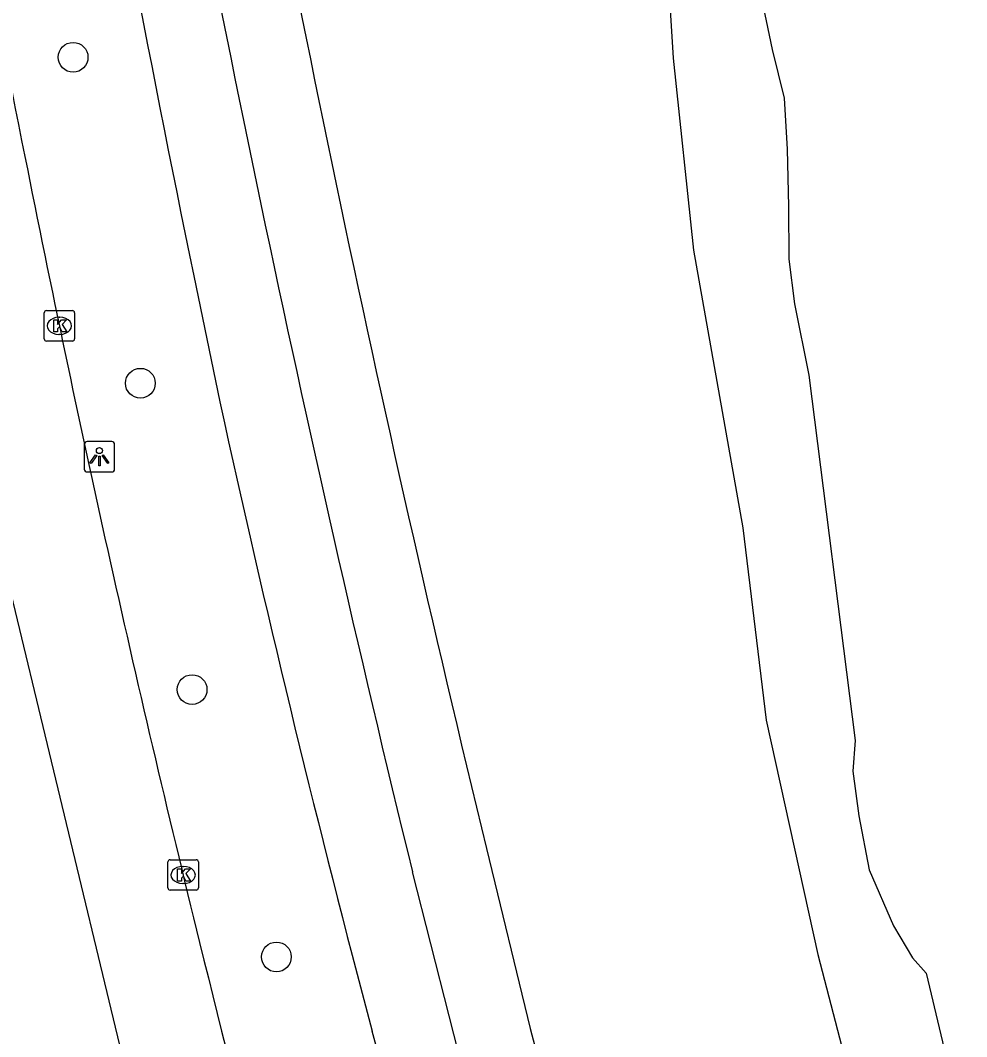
# Model space of a CAD drawing. Extents: x 158038 to 159242, y 380133 to 381214.
# Drawn here: x 159026.48 to 159057.58, y 381144.26 to 381177.65 of the extents above; entities that cross this region are included whole.
import ezdxf

# ---------------------------------------------------------------- set-up
doc = ezdxf.new("R2010")
doc.units = 0
for name, color, linetype in [('IMGEO_Berm_groen', 7, 'Continuous'), ('IMGEO_Boom', 7, 'Continuous'), ('IMGEO_Fietspad_gesloten', 7, 'Continuous'), ('IMGEO_Kolk', 7, 'Continuous'), ('IMGEO_Lichtpunt', 7, 'Continuous'), ('IMGEO_Rijbaan_regionaal_gesloten', 7, 'Continuous'), ('IMGEO_Voetpad_open', 7, 'Continuous'), ('IMGEO_Waterloop', 7, 'Continuous')]:
    doc.layers.add(name, color=color, linetype=linetype)

msp = doc.modelspace()

# ---------------------------------------------------------------- linework, layer by layer
at = {"layer": 'IMGEO_Berm_groen'}
msp.add_lwpolyline([(159048.163, 381179.27), (159047.758, 381179.237), (159047.933, 381176.398), (159048.599, 381170.091), (159050.224, 381160.975), (159050.987, 381154.652), (159052.69, 381146.959), (159053.76, 381142.825), (159054.087, 381141.073), (159054.488, 381138.664)], dxfattribs=at)
at = {"layer": 'IMGEO_Boom'}
for centre in [(159028.215, 381176.431), (159030.425, 381165.724), (159032.125, 381155.66), (159034.895, 381146.877)]:
    msp.add_circle(centre, 0.489, dxfattribs=at)
at = {"layer": 'IMGEO_Fietspad_gesloten'}
for points in [[(159044.413, 381130.3), (159043.58, 381133.117), (159039.366, 381149.673)], [(159042.289, 381128.833), (159038.038, 381144.445)]]:
    msp.add_lwpolyline(points, dxfattribs=at)
for centre, radius, start, end in [((159688.515, 381308.585), 668.317, 189.898595, 193.755516), ((159812.902, 381329.351), 796.968, 190.324356, 191.943191), ((159506.051, 381268.678), 484.221, 192.43312, 194.86617)]:
    msp.add_arc(centre, radius, start, end, dxfattribs=at)
at = {"layer": 'IMGEO_Kolk'}
for p, q in [((159027.339, 381168.11), (159028.191, 381168.11)), ((159027.264, 381167.184), (159027.264, 381168.036)), ((159027.752, 381167.89), (159027.777, 381167.89)), ((159028.265, 381168.036), (159028.265, 381167.184)), ((159028.191, 381167.11), (159027.339, 381167.11)), ((159027.775, 381167.33), (159027.75, 381167.33)), ((159031.405, 381150.072), (159032.257, 381150.072)), ((159031.33, 381149.146), (159031.33, 381149.998)), ((159031.818, 381149.852), (159031.843, 381149.852)), ((159032.331, 381149.998), (159032.331, 381149.146)), ((159032.257, 381149.072), (159031.405, 381149.072)), ((159031.841, 381149.292), (159031.816, 381149.292))]:
    msp.add_line(p, q, dxfattribs=at)
for points in [[(159027.339, 381168.11), (159028.191, 381168.11)], [(159027.264, 381167.184), (159027.264, 381168.036)], [(159027.585, 381167.81), (159027.708, 381167.81), (159027.708, 381167.659), (159027.838, 381167.81), (159028.002, 381167.81), (159027.856, 381167.659), (159028.009, 381167.41), (159027.857, 381167.41), (159027.772, 381167.574), (159027.708, 381167.507), (159027.708, 381167.41), (159027.585, 381167.41), (159027.585, 381167.81)], [(159028.265, 381168.036), (159028.265, 381167.184)], [(159028.191, 381167.11), (159027.339, 381167.11)], [(159031.405, 381150.072), (159032.257, 381150.072)], [(159031.33, 381149.146), (159031.33, 381149.998)], [(159031.651, 381149.772), (159031.774, 381149.772), (159031.774, 381149.621), (159031.904, 381149.772), (159032.068, 381149.772), (159031.922, 381149.621), (159032.075, 381149.372), (159031.923, 381149.372), (159031.838, 381149.536), (159031.774, 381149.469), (159031.774, 381149.372), (159031.651, 381149.372), (159031.651, 381149.772)], [(159032.331, 381149.998), (159032.331, 381149.146)], [(159032.257, 381149.072), (159031.405, 381149.072)]]:
    msp.add_lwpolyline(points, dxfattribs=at)
for centre, start, end in [((159027.341, 381168.034), 91.552, 178.448), ((159027.341, 381168.034), 91.552, 178.448), ((159028.189, 381168.034), 1.552, 88.448), ((159028.189, 381168.034), 1.552, 88.448), ((159027.341, 381167.186), 181.552, 268.448), ((159027.341, 381167.186), 181.552, 268.448), ((159028.189, 381167.186), 271.552, 358.448), ((159028.189, 381167.186), 271.552, 358.448), ((159031.407, 381149.996), 91.552, 178.448), ((159031.407, 381149.996), 91.552, 178.448), ((159032.255, 381149.996), 1.552, 88.448), ((159032.255, 381149.996), 1.552, 88.448), ((159031.407, 381149.148), 181.552, 268.448), ((159031.407, 381149.148), 181.552, 268.448), ((159032.255, 381149.148), 271.552, 358.448), ((159032.255, 381149.148), 271.552, 358.448)]:
    msp.add_arc(centre, 0.0765, start, end, dxfattribs=at)
for centre, major_axis, ratio, start_param, end_param in [((159027.751, 381167.61), (-0.387, 0.002), 0.722429, 4.712389, 7.853982), ((159027.776, 381167.61), (-0.39, 0.002), 0.717154, 1.570796, 4.712389), ((159031.817, 381149.572), (-0.387, 0.002), 0.722429, 4.712389, 7.853982), ((159031.842, 381149.572), (-0.39, 0.002), 0.717154, 1.570796, 4.712389)]:
    msp.add_ellipse(centre, major_axis=major_axis, ratio=ratio, start_param=start_param, end_param=end_param, dxfattribs=at)
at = {"layer": 'IMGEO_Lichtpunt'}
for p, q in [((159029.484, 381163.808), (159028.676, 381163.808)), ((159029.484, 381163.808), (159028.676, 381163.808)), ((159028.582, 381163.713), (159028.582, 381162.906)), ((159028.582, 381163.713), (159028.582, 381162.906)), ((159029.578, 381162.906), (159029.578, 381163.713)), ((159029.578, 381162.906), (159029.578, 381163.713)), ((159028.676, 381162.812), (159029.484, 381162.812)), ((159028.676, 381162.812), (159029.484, 381162.812))]:
    msp.add_line(p, q, dxfattribs=at)
for points in [[(159028.956, 381163.377), (159028.995, 381163.349), (159028.807, 381163.087), (159028.769, 381163.114), (159028.956, 381163.377)], [(159029.058, 381163.329), (159029.105, 381163.329), (159029.105, 381163.007), (159029.058, 381163.007), (159029.058, 381163.329)], [(159029.168, 381163.349), (159029.206, 381163.376), (159029.393, 381163.114), (159029.354, 381163.086), (159029.168, 381163.349)]]:
    msp.add_lwpolyline(points, dxfattribs=at)
msp.add_circle((159029.081, 381163.511), 0.0994, dxfattribs=at)
for centre, start, end in [((159028.676, 381163.713), 90, 180), ((159028.676, 381163.713), 90, 180), ((159029.484, 381163.713), 0, 90), ((159029.484, 381163.713), 0, 90), ((159028.676, 381162.906), 180, 270), ((159028.676, 381162.906), 180, 270), ((159029.484, 381162.906), 270, 0), ((159029.484, 381162.906), 270, 360)]:
    msp.add_arc(centre, 0.0946, start, end, dxfattribs=at)
at = {"layer": 'IMGEO_Rijbaan_regionaal_gesloten'}
msp.add_lwpolyline([(159018.113, 381202.28), (159021.055, 381184.622), (159022.899, 381174.136), (159025.822, 381160.276), (159029.736, 381143.984), (159034.789, 381125.119)], dxfattribs=at)
for centre, radius, start, end in [((159522.214, 381273.767), 505.688, 189.52971, 191.47367), ((159585.259, 381283.816), 569.478, 191.20279, 193.86422), ((159740.129, 381321.248), 728.806, 193.803759, 195.317017)]:
    msp.add_arc(centre, radius, start, end, dxfattribs=at)
at = {"layer": 'IMGEO_Voetpad_open'}
msp.add_lwpolyline([(159041.799, 381150.436), (159043.231, 381144.526), (159044.884, 381138.26), (159048.07, 381133.196)], dxfattribs=at)
msp.add_arc((159710.021, 381313.155), 687.748, 189.956364, 193.685797, dxfattribs=at)
at = {"layer": 'IMGEO_Waterloop'}
msp.add_lwpolyline([(159047.613, 381205.297), (159048.041, 381203.743), (159048.413, 381201.723), (159048.455, 381200.294), (159048.311, 381192.433), (159049.265, 381184.694), (159050.435, 381181.109), (159050.789, 381178.579), (159051.182, 381176.69), (159051.584, 381175.089), (159051.682, 381173.416), (159051.722, 381171.535), (159051.728, 381169.801), (159051.922, 381168.335), (159052.389, 381165.985), (159053.909, 381153.988), (159053.839, 381152.977), (159054.034, 381151.516), (159054.371, 381149.735), (159055.177, 381147.898), (159055.793, 381146.848), (159056.242, 381146.35), (159057.577, 381140.726)], dxfattribs=at)

doc.saveas('drawing.dxf')
